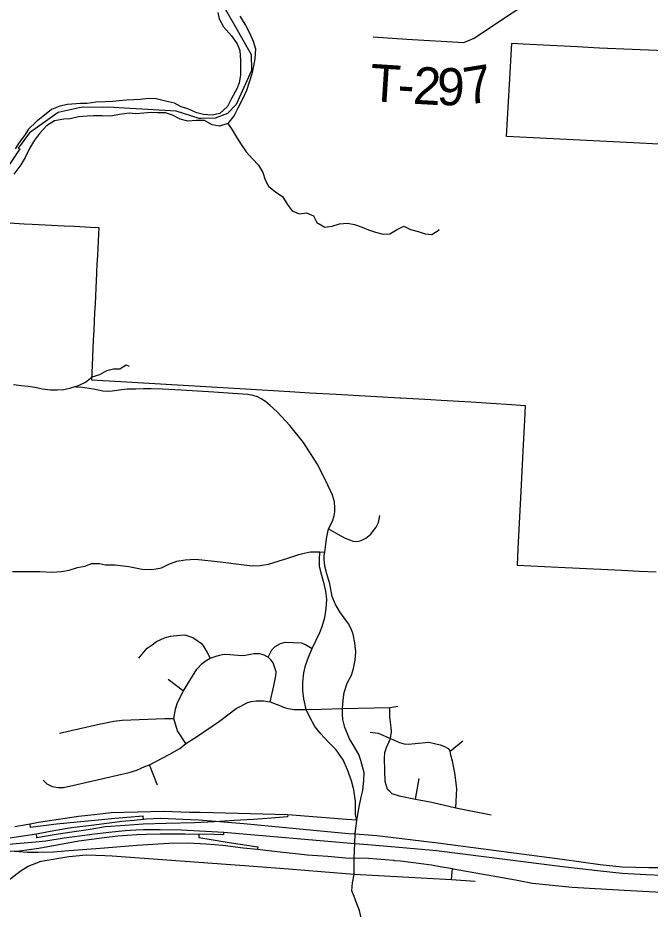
# Model space of a CAD drawing. Extents: x 114843 to 284848, y 317643 to 566895.
# Drawn here: x 237579 to 242679, y 429497 to 436688 of the extents above; entities that cross this region are included whole.
import ezdxf

# ---------------------------------------------------------------- set-up
doc = ezdxf.new("R2010")
doc.units = 0
for name, color, linetype in [('GM_X_City_Street', 7, 'Continuous'), ('GM_X_Corporation', 7, 'Continuous'), ('GM_X_County_Road', 7, 'Continuous'), ('GM_X_Interchange_Ramps', 7, 'Continuous'), ('GM_X_Major_River', 7, 'Continuous'), ('GM_X_Minor_River', 7, 'Continuous'), ('GM_X_State_Route', 7, 'Continuous'), ('GM_X_Township_Road', 7, 'Continuous'), ('GM_X_Township_Road_Text', 7, 'Continuous')]:
    doc.layers.add(name, color=color, linetype=linetype)

msp = doc.modelspace()

# ---------------------------------------------------------------- linework, layer by layer
at = {"layer": 'GM_X_City_Street'}
for p, q in [((238791.9, 431351.6), (238915.3, 431259.7)), ((241065.6, 430772.5), (241169.3, 430855.7)), ((238706.6, 430497), (238641.1, 430662.2)), ((240785.6, 430384.9), (240815.7, 430552.4)), ((241076.6, 429735.5), (241085.7, 429824.5))]:
    msp.add_line(p, q, dxfattribs=at)
for points in [[(240054.6, 432377.7), (240061.4, 432420.4), (240065.9, 432463.1), (240071.9, 432501.9), (240083.8, 432566), (240116.1, 432626), (240131, 432669.4), (240136, 432702.2), (240136.4, 432735.8), (240132.1, 432783), (240115.9, 432835.9), (240060.9, 432959.2), (239993.3, 433089.3), (239883.1, 433261.8), (239771.7, 433400.2), (239671.1, 433509.8), (239615.6, 433559.3), (239576, 433593.2), (239541.7, 433615.2), (239511.4, 433629.5), (239475.8, 433641), (239433.8, 433648.6), (239394.3, 433652.2), (239312.9, 433656.9), (239159.2, 433667.6), (238896.4, 433682.8), (238745.3, 433692.2), (238654.7, 433694.2), (238591.7, 433693.7), (238527.3, 433691.9), (238461.7, 433691.5), (238396, 433684.4), (238339.6, 433674.8), (238301.6, 433673.2), (238264.8, 433676.9), (238188.5, 433690.8), (238118.8, 433702.1), (238080.7, 433707.1), (238046.6, 433705.5)], [(240083.8, 432566), (240159.6, 432522.5), (240213, 432494), (240253.2, 432476.6), (240282.8, 432466.9), (240312.3, 432464.5), (240347.8, 432471.4), (240385.7, 432490), (240426.8, 432521.2), (240449, 432550.9), (240468.4, 432579.9), (240489.2, 432616.8), (240494.2, 432643.1), (240499.9, 432673.4)], [(237535.9, 432221.6), (237633.4, 432222.3), (237755.7, 432221.7), (237854.7, 432216.6), (237930.4, 432221.5), (237992.9, 432230.7), (238061.1, 432254.5), (238119.3, 432263.7), (238175.9, 432284.5), (238238.9, 432285.2), (238285.5, 432276.2), (238363, 432275.2), (238474.7, 432260.5), (238581.9, 432241.1), (238653.2, 432237), (238693.5, 432241.9), (238736.8, 432251.6), (238797.1, 432279.9), (238862, 432305.2), (238928.6, 432316.5), (239010.7, 432321.8), (239213.6, 432297.9), (239360.6, 432281.5), (239468.7, 432268.2), (239533.5, 432268.7), (239601.6, 432280.5), (239756.9, 432329.4), (239846.5, 432357.3), (239889.6, 432369), (239938.3, 432378.5), (239982, 432379.6), (240015.2, 432378.7), (240054.6, 432377.7)], [(240314.6, 430214.5), (240302.8, 430259.4), (240303.5, 430365.2), (240289.3, 430460.2), (240270.6, 430532.6), (240238.3, 430620), (240202.9, 430702.8), (240146.4, 430782.5), (240079.5, 430850), (240023.1, 430910.6), (239974.5, 430969.5), (239935.1, 431046.9), (239904.1, 431107.6), (239886.1, 431193.4), (239877.8, 431261.9), (239877.3, 431328.7), (239886.3, 431404.3), (239899.8, 431461.6), (239923.6, 431531.2), (239952.6, 431600.9), (240014.2, 431729.8), (240034.6, 431778.5), (240054.1, 431850.3), (240063.9, 431901), (240068.7, 431953.3), (240070.1, 431997), (240063.9, 432061.7), (240051, 432121.9), (240029.8, 432189.7), (240011.9, 432261.1), (240012.4, 432326.5), (240015.2, 432365.6), (240015.2, 432378.7)], [(240197.4, 431117.1), (240202.6, 431184.2), (240211.3, 431245.1), (240235.1, 431319.9), (240269.6, 431385.6), (240286, 431439), (240299.2, 431506), (240304.8, 431573), (240298.2, 431644.5), (240284, 431714.4), (240268.4, 431760), (240245.3, 431799.4), (240176.1, 431896.3), (240137.6, 431961.4), (240114.3, 432020.5), (240095.1, 432122.2), (240070.4, 432201.6), (240055.2, 432264.5), (240049.2, 432321.8), (240049.5, 432350.8), (240054.6, 432377.7)], [(238553.7, 431521.1), (238622.4, 431601.4), (238662.1, 431629.4), (238698.3, 431655.6), (238762.8, 431686.8), (238810.9, 431699.3), (238885.1, 431707.9), (238925.2, 431710.2), (238991.7, 431688.7), (239059.6, 431640.9), (239079.7, 431614.2), (239108.7, 431563.3), (239131.3, 431521.2)], [(239597, 431530.9), (239626.6, 431589.3), (239654.2, 431617.3), (239698.4, 431640.9), (239735, 431651.2), (239799.4, 431649.4), (239864.9, 431645.5), (239898.3, 431632.4), (239952.6, 431600.9)], [(238935, 430832.7), (238866.7, 430935.4), (238837.9, 431036.2), (238849.5, 431110.8), (238864.7, 431155.9), (238876.7, 431187.2), (238915.3, 431259.7), (238966.4, 431342), (239022.3, 431433.1), (239064.8, 431479.3), (239097.8, 431502), (239131.3, 431521.2), (239178, 431538.6), (239205.3, 431546.1), (239229.2, 431551.7), (239255.5, 431554.3), (239288.6, 431552.6), (239319.9, 431549.4), (239353.1, 431545.3), (239383.3, 431544), (239413, 431545.2), (239454.9, 431553.3), (239486.1, 431558.9), (239507.6, 431560.5), (239529.5, 431558.7), (239546.1, 431554), (239562.2, 431548.7), (239597, 431530.9)], [(239613, 431168.9), (239642.6, 431299.1), (239660.9, 431379.2), (239663.3, 431413.1), (239651.9, 431443.3), (239638.6, 431483.9), (239621.1, 431504.6), (239597, 431530.9)], [(239379, 431135.9), (239425.6, 431160.6), (239460.2, 431172.1), (239501.7, 431178.4), (239559.9, 431178.9), (239613, 431168.9), (239661.7, 431151), (239736.6, 431122.3), (239760, 431115.1), (239808.7, 431107.8), (239904.1, 431107.6), (240027.1, 431109.7), (240197.4, 431117.1), (240579.2, 431124.8), (240643.8, 431133.7)], [(237784.5, 430536.6), (237812.7, 430508.8), (237857, 430486.5), (237904.4, 430478.2), (237946.4, 430479.6), (238053.8, 430504.1), (238287.9, 430557.4), (238477, 430599.7), (238538.2, 430619.5), (238603.6, 430646.8), (238641.1, 430662.2), (238799.3, 430745.8), (238884.9, 430794.3), (238935, 430832.7), (239019.3, 430888.6), (239205.3, 431014), (239340.9, 431115.7), (239379, 431135.9)], [(240314.6, 430214.5), (240332.9, 430321.6), (240348.4, 430399.4), (240362.7, 430455.2), (240369.4, 430537.3), (240373.4, 430597.4), (240346.1, 430695.3), (240329.1, 430745.2), (240276.6, 430835.5), (240254.1, 430872.4), (240237.1, 430911.1), (240216.4, 430962.8), (240201.1, 431027.5), (240197.1, 431068.2), (240197.4, 431117.1)], [(240596.8, 430431.1), (240578.9, 430445.7), (240559.7, 430463.6), (240542.2, 430528.1), (240538.4, 430617), (240536.7, 430712.3), (240538.4, 430760), (240553, 430802.5), (240585, 430874.3), (240593.4, 430926.7), (240591, 430961.7), (240578.7, 431048.5), (240579.2, 431124.8)], [(237914.1, 430917.3), (238221.7, 430987.3), (238354.6, 431014.1), (238420.1, 431021), (238763.4, 431035.6), (238837.9, 431036.2)], [(240420.8, 430924.4), (240486.5, 430916.5), (240585, 430874.3)], [(240585, 430874.3), (240657.5, 430840.4), (240694.7, 430831.1), (240727.5, 430829.2), (240782.5, 430833.9), (240893.6, 430845.3), (240984.8, 430822.1), (241021.1, 430808.3), (241049.4, 430792.5), (241065.6, 430772.5)], [(241110.6, 430315.2), (241120.5, 430471.7), (241103.3, 430598.1), (241084.4, 430690.3), (241071.9, 430740.4), (241065.6, 430772.5)], [(240596.8, 430431.1), (240656, 430411.5), (240785.6, 430384.9), (240917.7, 430359.3), (241110.6, 430315.2), (241397.5, 430257.8)], [(240290.8, 429912.1), (240296, 430027.3), (240299.6, 430103.7), (240314.6, 430214.5)], [(240287.9, 429099.2), (240315, 429166), (240344.4, 429208.7), (240352.4, 429274.5), (240355.8, 429389), (240336, 429486.5), (240312.3, 429539.3), (240290.6, 429600.7), (240273.3, 429645.1), (240277.1, 429710.9), (240291.5, 429778.9)], [(240291.5, 429778.9), (241076.6, 429735.5), (241268.5, 429723.4)]]:
    msp.add_lwpolyline(points, dxfattribs=at)
at = {"layer": 'GM_X_Corporation'}
for points in [[(239174.6, 436896.2), (239326.5, 436629), (239461.9, 436390.8), (239463.4, 436262.7), (239340.9, 435987.1), (239269.2, 435915.6), (239171.7, 435877.4), (239056.4, 435874.3), (239040.7, 435875.6), (238855.2, 435934.5), (238394, 435961.9), (238352.5, 435965.4), (238310.8, 435966.4), (238269.2, 435965.1), (238098.9, 435967.8), (237903.5, 435924.2), (237672.4, 435761), (237582.6, 435637.2), (237595.5, 435631.3), (237509.9, 435502.4)], [(243119.3, 435648.8), (242489.5, 435681.2), (241520.9, 435730.4), (241544.7, 436150.6), (241563.6, 436483.2), (241653.8, 436478.3), (242090.3, 436455.2), (242269.7, 436445.7), (242862.2, 436422)], [(237509.8, 435034.1), (237629.2, 435026.3), (237695.1, 435023), (237850.5, 435015.3), (237951.8, 435010.3), (238035.6, 435006.1), (238166.2, 434999.6), (238231.5, 434996.4), (238226.3, 434888.8), (238220.5, 434769.3), (238217.2, 434701), (238214, 434635.8), (238213.5, 434625.2), (238210.8, 434569.5), (238207.7, 434505.5), (238204.6, 434441.2), (238201.5, 434377.1), (238198.3, 434310.2), (238194.9, 434241.6), (238191.3, 434166.8), (238187.5, 434088.5), (238184.2, 434019), (238181, 433953), (238177.6, 433882.9), (238172, 433766.9), (238410, 433752.9), (239416, 433693.5), (239771.7, 433672.4), (239933.8, 433663.5), (240147.6, 433651.7), (240660.3, 433623.4), (240668.8, 433622.9), (240911.2, 433608.3), (240993.9, 433603.4), (241232.7, 433589.4), (241560, 433567.8), (241670.6, 433559.2), (241664.6, 433442.2), (241652, 433192.4), (241635.5, 432867.5), (241612.1, 432407.5), (241605.2, 432272.5), (241938.5, 432256.5), (242339, 432237.3), (242452, 432231.7), (242591.6, 432224.7), (242727.4, 432218)]]:
    msp.add_lwpolyline(points, dxfattribs=at)
at = {"layer": 'GM_X_County_Road'}
for p, q in [((240291.5, 429778.9), (240290.8, 429912.1)), ((240026.2, 429800.3), (240291.5, 429778.9))]:
    msp.add_line(p, q, dxfattribs=at)
for points in [[(237159.4, 429445.6), (237211.7, 429478.1), (237281.5, 429525.6), (237386.2, 429614.6), (237525.7, 429748.5), (237596.7, 429803.7), (237663, 429844.6), (237767.5, 429883.4), (237991.5, 429922.2), (238132.9, 429934.3), (238282.8, 429930.1)], [(238282.8, 429930.1), (238341.1, 429927.3), (239478.6, 429844.9), (239760.8, 429821.7), (240026.2, 429800.3)], [(240290.8, 429912.1), (240408.2, 429908.6), (240608.4, 429891.2), (240613.7, 429890.7)], [(240613.7, 429890.7), (240666.4, 429886.1), (240916.8, 429854.9), (240985.4, 429842.6)], [(240985.4, 429842.6), (241085.7, 429824.5), (241091, 429823.6)], [(241091, 429823.6), (241594.3, 429733), (241621.2, 429728.1)], [(241621.2, 429728.1), (241728.9, 429708.3), (242051.5, 429674.4), (242469.1, 429651.4), (243228.1, 429609.7), (243473.6, 429596.1), (244026.9, 429573), (244631.9, 429548.8)]]:
    msp.add_lwpolyline(points, dxfattribs=at)
at = {"layer": 'GM_X_Interchange_Ramps'}
for points in [[(239756.1, 430259.4), (239049.6, 430276), (238964.2, 430277.9), (238756.5, 430285), (238332.7, 430273.4), (238219.2, 430261.4), (238069.5, 430245.8), (237744.4, 430196.3), (237677.8, 430184.2)], [(238593.1, 430223.7), (238589.8, 430248.1), (238362.2, 430229.4), (238201.3, 430212.8), (238057.5, 430198), (237891.5, 430183.1), (237680.6, 430155.1), (237677.8, 430184.2)], [(239756.1, 430259.4), (239754.5, 430243), (239625.3, 430230.8), (239477, 430221.2), (239322.6, 430211.7), (239207, 430204.1), (239166, 430201.5), (239004.6, 430193.7), (238775.1, 430189.4), (238591.2, 430183.3), (238444.8, 430173.4), (238287.3, 430160.3), (238147, 430137), (238015.3, 430117.2), (237886.9, 430100.9), (237733, 430072.4), (237729.3, 430104.9)], [(240314.6, 430214.5), (240230.3, 430219.4), (239756.1, 430259.4)], [(237677.8, 430184.2), (237600.9, 430170.3), (237553.7, 430161.7)], [(236636.2, 430063.4), (236635.6, 430033.2), (236788.7, 430006.6), (236933.6, 429990.2), (237290.1, 429977), (237479.6, 429967.6), (237552.9, 429963.8), (237656.9, 429958.3), (237743.2, 429956.8), (237867.3, 429960.2), (237957.8, 429967.4), (238279, 429993), (238539.7, 430013.8), (238797.1, 430029.8), (238949.6, 430032.7), (239097, 430025.2), (239231.8, 430014), (239395.6, 429992.7), (239512.7, 429980)], [(237552.9, 429963.8), (237592.7, 429969.1), (237749.6, 429990.2), (237909.5, 430019.8), (238070.3, 430047.6), (238274.2, 430074.2), (238384.6, 430088.6), (238462, 430094.3), (238539.4, 430098.8), (238616.4, 430102.1), (238727.4, 430104.1), (238772.6, 430105), (238849.5, 430105.8), (238927, 430106), (239039.5, 430102.9), (239084.6, 430104.1), (239162.1, 430101.9), (239239.9, 430099.1), (239241.5, 430117.8)], [(239039.5, 430102.9), (239039.2, 430075.9), (239153.7, 430057), (239283, 430035.7), (239513.7, 429999.6), (239512.7, 429980)], [(239512.7, 429980), (239556.1, 429975.3), (239602.3, 429970.3), (239716.6, 429957.8), (239844.8, 429943.9)], [(239844.8, 429943.9), (239911.6, 429936.6), (240078.2, 429923.7), (240252.6, 429909.3), (240290.8, 429912.1)]]:
    msp.add_lwpolyline(points, dxfattribs=at)
at = {"layer": 'GM_X_Major_River'}
for points in [[(239370, 436701.3), (239416.2, 436629.3), (239444.4, 436573.2), (239476.6, 436499.1), (239494.8, 436437), (239491, 436356.8), (239481.1, 436298.7), (239467.2, 436234.5), (239423.5, 436102.1), (239391.6, 436031.8), (239353.7, 435959.6), (239323.8, 435899.3), (239273.9, 435835.1), (239205.8, 435812.8), (239145.7, 435824.7), (239083.6, 435858.6), (239019.5, 435858.4), (238951.4, 435854.3), (238889.3, 435870.1), (238827.1, 435902), (238771, 435921.9), (238704.9, 435921.8), (238654.8, 435923.6), (238594.7, 435917.5), (238528.7, 435913.3), (238478.6, 435919.2), (238398.5, 435906.9), (238330.4, 435894.7), (238260.3, 435896.5), (238188.2, 435898.3), (238138.2, 435894.2), (238068.1, 435888), (238000, 435873.8), (237950, 435869.6), (237875.9, 435857.4), (237809.9, 435817.1), (237754, 435754.9), (237714, 435700.6), (237672.1, 435632.4), (237638.2, 435562.1), (237604.3, 435501.9), (237546.4, 435425.6)], [(239191.7, 436730.9), (239203.8, 436680.8), (239238, 436614.8), (239302.3, 436542.8), (239348.5, 436478.7), (239370.6, 436424.7), (239374.8, 436344.5), (239375.1, 436224.2), (239365.3, 436164.1), (239345.3, 436113.9), (239303.5, 436037.6), (239269.6, 435971.4), (239209.6, 435917.1), (239145.6, 435902.9), (239075.4, 435908.7), (239023.3, 435920.6), (238949.2, 435952.5), (238897.1, 435968.4), (238842.9, 436000.3), (238770.8, 436016.2), (238694.6, 436034), (238632.5, 436035.8), (238564.4, 436029.6), (238514.4, 436025.5), (238456.3, 436023.3), (238396.2, 436019.2), (238342.2, 436013), (238282.1, 436010.8), (238208, 436006.6), (238137.9, 435996.4), (238083.8, 435996.3), (237979.7, 435988), (237917.7, 435973.8), (237851.6, 435947.6), (237779.7, 435891.2), (237727.7, 435849), (237665.7, 435790.7), (237631.8, 435738.5), (237589.9, 435682.3), (237558, 435630.1)]]:
    msp.add_lwpolyline(points, dxfattribs=at)
at = {"layer": 'GM_X_Minor_River'}
for points in [[(239273.9, 435835.1), (239307.8, 435784.2), (239343.7, 435726), (239379.6, 435665.7), (239419.5, 435605.5), (239471.5, 435549.3), (239519.4, 435499), (239555.3, 435440.8), (239573.2, 435380.6), (239601.2, 435330.5), (239661.1, 435282.2), (239713.1, 435246), (239751, 435183.8), (239792.9, 435131.6), (239848.9, 435105.4), (239907, 435113.3), (239965, 435091.1), (239990.9, 435036.9), (240054.8, 434998.7), (240114.9, 435006.6), (240173, 435026.5), (240237, 435030.4), (240295, 435020.2), (240355, 434998.1), (240407, 434977.9), (240465, 434957.7), (240527, 434943.6), (240579, 434945.5), (240633.1, 434977.4), (240693.2, 435007.4), (240747.2, 434979.2), (240809.2, 434965), (240863.2, 434944.9), (240917.2, 434938.7), (240977.3, 434978.7), (240971.3, 434976.7)], [(237543.1, 433728.8), (237607.1, 433720.7), (237661.1, 433716.5), (237715.1, 433708.4), (237779.2, 433694.2), (237841.2, 433686.1), (237897.2, 433688), (237949.3, 433689.9), (238007.3, 433701.8), (238069.4, 433721.7), (238125.5, 433747.7), (238179.6, 433791.6), (238241.7, 433811.6), (238295.7, 433843.5), (238351.8, 433855.4), (238401.8, 433855.3), (238453.9, 433887.3), (238477.9, 433877.2)]]:
    msp.add_lwpolyline(points, dxfattribs=at)
at = {"layer": 'GM_X_State_Route'}
for points in [[(237513.1, 430074), (237729.3, 430104.9), (237869.6, 430131.6), (238011.6, 430154.9), (238170.7, 430174.9), (238319.6, 430194.8), (238418.9, 430205.8), (238516.4, 430215.1), (238593.1, 430223.7), (238614, 430226.1), (238728.7, 430232), (239037.1, 430218.8), (239207, 430204.1), (239402.2, 430187.2), (240247.2, 430107.7), (240299.6, 430103.7), (240473.4, 430090.5), (240967, 430032.2), (241335.7, 429982.7), (241969.7, 429901.6), (242277.2, 429856.3), (242453.4, 429839), (242669.7, 429833.7), (242793.7, 429834.6)], [(238176.1, 430101.9), (238312, 430119.5), (238443.9, 430130.9), (238530.7, 430137.3), (238592.1, 430140.1), (238726.4, 430141), (238899, 430136.5), (239241.5, 430117.8)], [(236636.2, 430063.4), (236739.8, 430044.4), (236870.7, 430028), (236983.2, 430014.9), (237150, 430006.9), (237279.7, 430011.3), (237504.3, 430021), (237724.2, 430040), (237805.2, 430049.8), (237952.1, 430072.9), (238160.4, 430099.9), (238176.1, 430101.9)], [(239241.5, 430117.8), (240296, 430027.3), (240400.8, 430017.7), (240684.7, 429994.2), (240957, 429970.7), (241338.4, 429922.5), (241971.4, 429840.3), (242278.5, 429805.4), (242454.7, 429788.2), (242647, 429776.8), (242773.3, 429771.9), (242838.4, 429774.3)]]:
    msp.add_lwpolyline(points, dxfattribs=at)
at = {"layer": 'GM_X_Township_Road'}
msp.add_lwpolyline([(240444, 436534.3), (240715.4, 436516.6), (241175.2, 436488.6), (241259.7, 436522.9), (241536, 436710.2), (242057.4, 437044.7), (242392.2, 437262.8), (242604.8, 437399.2)], dxfattribs=at)

# ---------------------------------------------------------------- texts
at = {"layer": 'GM_X_Township_Road_Text'}
for s, rotation, p in [('T', 356.3102, (240411.8, 436017.4)), ('2', 356.8362, (240761.7, 435995.1)), ('9', 358.5776, (240956.1, 435984.5)), ('7', 9.35487, (241202.2, 435984.2)), ('-', 356.41343, (240636.3, 436003))]:
    msp.add_text(s, height=300, rotation=rotation, dxfattribs=at).set_placement(p)

doc.saveas('drawing.dxf')
